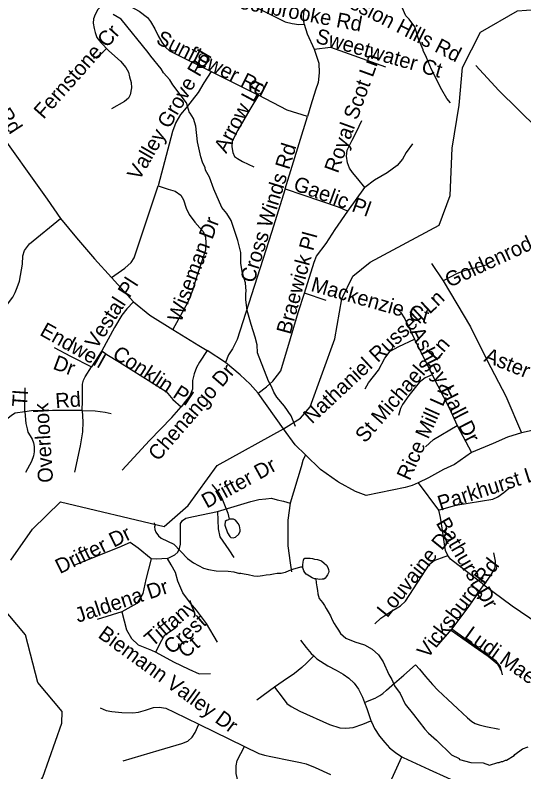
# Model space of a CAD drawing. Extents: x 1383679 to 1536984, y 460658 to 651027.
# Drawn here: x 1484485 to 1487718, y 521221 to 526036 of the extents above; entities that cross this region are included whole.
import ezdxf

# ---------------------------------------------------------------- set-up
doc = ezdxf.new("R2010")
doc.units = 0
for name, color, linetype in [('Exist Hydrographic Creek Single Shore', 7, 'Continuous'), ('Exist Hydrographic Misc Water Feature', 7, 'Continuous'), ('Exist Road Non-System Type 51', 7, 'Continuous'), ('Exist Road Non-System Type 51 Label', 7, 'Continuous')]:
    doc.layers.add(name, color=color, linetype=linetype)

msp = doc.modelspace()

# ---------------------------------------------------------------- linework, layer by layer
at = {"layer": 'Exist Hydrographic Creek Single Shore'}
for points in [[(1484458.1, 522567.3), (1484595.1, 522764.7), (1484773.1, 522938.4), (1485432.5, 522781.5), (1485583.9, 522916.7), (1485769.1, 523171.1), (1486189.4, 523403.7), (1486299.1, 523472.2), (1486359, 523543.2), (1486516.1, 523976.6), (1486562, 524231.7), (1486631, 524374.7), (1486741, 524464.5), (1487179, 524698.5), (1487249, 524887.4), (1487262.1, 525189.2), (1487308, 525463.9), (1487329, 525703.1), (1487442, 525927.4), (1487677.1, 526063.8), (1487849.5, 526076.2)], [(1484242.1, 520621.9), (1484557.2, 521016), (1484660.1, 521187.9), (1484782.1, 521530), (1484784.2, 521605.5), (1484628.1, 521789.2), (1484550.1, 522092.8), (1484395.2, 522276.4)]]:
    msp.add_lwpolyline(points, dxfattribs=at)
at = {"layer": 'Exist Hydrographic Misc Water Feature'}
for points in [[(1487252.1, 525478.8), (1487228.9, 525505.1), (1487195.9, 525559.7), (1487132.1, 525690.8), (1487099.5, 525767.4), (1487077.2, 525810.3), (1487078.3, 525815.8), (1487048, 525885.4), (1487024.9, 525960.7), (1486989.7, 526011.3), (1486968.1, 526031.7), (1486945, 526084.1)], [(1486267.6, 523417.5), (1486238.6, 523487.3), (1486195.7, 523548), (1486148.7, 523604.9), (1486129.2, 523637.2), (1486113.8, 523673.4), (1486094.5, 523705.8), (1486025.6, 523887), (1486022.5, 523939), (1486011.3, 523987.3), (1485984.7, 524067.7), (1485960.2, 524156.1), (1485951.4, 524226.3), (1485950.1, 524264.3), (1485952.4, 524280.2), (1485949.2, 524332.3), (1485929, 524393.1), (1485919.8, 524455.7), (1485918.5, 524524.8), (1485899.9, 524601.1), (1485858, 524729.9), (1485830.9, 524774.4), (1485797.6, 524811), (1485747.5, 524927.8), (1485720.9, 525004.3), (1485693.6, 525048.8), (1485691.8, 525064.8), (1485674.5, 525101.1), (1485665.1, 525133.3), (1485642.7, 525229.6), (1485632.5, 525329.8), (1485617.3, 525378.1), (1485596.7, 525412.4), (1485591.9, 525414.5), (1485574.7, 525477.6), (1485487, 525592.4), (1485467.6, 525624.7), (1485428.4, 525669.4), (1485412.8, 525693.7), (1485346.2, 525774.9), (1485330.6, 525799.2), (1485158.3, 526010.2), (1485106.8, 526039.1)], [(1485734.1, 523048.5), (1485778.4, 522995.6), (1485797.8, 522963.2), (1485836.1, 522866.6), (1485845.6, 522828)], [(1485368.8, 522804.6), (1485372.9, 522787), (1485370.7, 522779), (1485372.5, 522763), (1485378.2, 522746.9), (1485395.8, 522722.5), (1485413.5, 522708.2), (1485492.8, 522668.8), (1485579.3, 522579.2), (1485618.7, 522550.5), (1485682.1, 522517.4), (1485714, 522508.8), (1485761.5, 522500), (1485837.7, 522498.6), (1485874.8, 522493.1), (1485910, 522484)], [(1485845.6, 522828), (1485841.3, 522824.5), (1485827.3, 522820.7), (1485819.2, 522812.9), (1485816.8, 522790.9), (1485834, 522742.7), (1485849.5, 522718.4), (1485855.5, 522712.3), (1485869.4, 522710), (1485885.4, 522713.7), (1485905.8, 522733.4), (1485914.1, 522753.2), (1485914.2, 522761.2), (1485910.6, 522785.3), (1485903, 522801.4), (1485885.3, 522821.7), (1485871.5, 522828), (1485845.6, 522828)], [(1486314, 522523.2), (1486314.3, 522537.8), (1486314.6, 522554.3), (1486316.7, 522567.9), (1486320.7, 522577.5), (1486325.7, 522581.3), (1486342.3, 522581), (1486359.7, 522580.6), (1486374.3, 522578.4), (1486387.8, 522575.2), (1486407.2, 522572), (1486431.4, 522563.8), (1486449.5, 522547.9), (1486462.8, 522535), (1486471.4, 522520.3), (1486476, 522507.6), (1486477.7, 522495.8), (1486475.7, 522487.2), (1486470.5, 522474.6), (1486461.6, 522462.1), (1486454.6, 522452.6), (1486446.7, 522447.8), (1486436.1, 522446.1), (1486420.5, 522444.5), (1486407.9, 522446.6), (1486395.4, 522448)], [(1486314, 522523.2), (1486297.5, 522522.5), (1486277, 522517.1), (1486253.5, 522510.7), (1486223.2, 522500.6), (1486200.7, 522489.3), (1486175.4, 522484), (1486151, 522482.5), (1486127.6, 522479.1), (1486105.1, 522474.6), (1486079.9, 522472.1), (1486057.5, 522468.7), (1486026.3, 522464.4), (1486001.1, 522466.8), (1485965.3, 522474.3), (1485940.1, 522479.6), (1485919.8, 522482.9), (1485910, 522484)], [(1486395.4, 522448), (1486386.6, 522449), (1486372.1, 522455.1), (1486354.8, 522466.1), (1486334.6, 522479.1), (1486326.1, 522489), (1486320.4, 522500.7), (1486316.6, 522506.6), (1486314, 522519.3), (1486314, 522523.2)], [(1486395.4, 522448), (1486398.8, 522423.5), (1486402.1, 522398.1), (1486405.6, 522374.7), (1486408.2, 522354.3), (1486412.8, 522338.7), (1486416.4, 522324), (1486427.8, 522310.2), (1486438.2, 522298.4), (1486451.6, 522278.7), (1486461.9, 522261), (1486474.1, 522239.4), (1486488.3, 522212.9), (1486500.5, 522187.4), (1486512.7, 522163.8), (1486523, 522147.1), (1486540.1, 522122.5), (1486553.4, 522101.9)], [(1486553.4, 522101.9), (1486586.3, 522072.5), (1486644.7, 522047.1), (1486706.1, 522028.7), (1486754.4, 522002), (1486794.3, 521965.5), (1486823.5, 521921), (1486860.1, 521840.4), (1486879.6, 521808), (1486894.9, 521767.7), (1486932, 521719.1), (1486962.9, 521650.6), (1487017.7, 521585.6), (1487088.2, 521492.4), (1487111.6, 521467.9), (1487162.9, 521423), (1487257.2, 521329.3), (1487305.9, 521304.8), (1487308.8, 521300.4), (1487380.8, 521279.9), (1487460.3, 521277.7), (1487500, 521263), (1487552.3, 521280), (1487560.3, 521279.9), (1487576.5, 521287.6), (1487584.5, 521287.5), (1487600.6, 521295.1), (1487608.6, 521295), (1487657.1, 521324.2), (1487661.2, 521332.1), (1487709.8, 521367.2), (1487746, 521380.6)]]:
    msp.add_lwpolyline(points, dxfattribs=at)
at = {"layer": 'Exist Road Non-System Type 51'}
for p, q in [((1485731.5, 525676.3), (1486031.9, 525527.8)), ((1486201.3, 524930.6), (1486341.9, 525390.2)), ((1486598.9, 524788.6), (1486708.4, 524939.5)), ((1487130.4, 524456.5), (1487205.5, 524344.9)), ((1485097.4, 524365.9), (1485236.8, 524211.5)), ((1486461.8, 524220.5), (1486323.5, 524266.3)), ((1487022.5, 523974.3), (1487134.4, 523748)), ((1485035.1, 523900.7), (1484970.6, 523797.8)), ((1485822.2, 523824.6), (1485705.8, 523902.9)), ((1484546.5, 523511.5), (1484547.7, 523663.6)), ((1487294.9, 523423.9), (1487385.2, 523253.3)), ((1487046.5, 523059.5), (1487175.9, 522885.9)), ((1487161.9, 522016.4), (1487259.8, 522127.7)), ((1486134, 521759.2), (1486020.4, 521676)), ((1485652.4, 521524.2), (1485942, 521383.1)), ((1486820.6, 521051.1), (1486942.1, 521317.2))]:
    msp.add_line(p, q, dxfattribs=at)
for points in [[(1486321.2, 525978.4), (1486316.6, 526024.3), (1486322.3, 526064.5), (1486344.2, 526120.4), (1486390.3, 526209.9), (1486431.8, 526286), (1486452.6, 526330.7)], [(1485867.1, 526167.4), (1486036.5, 526075.7), (1486201.3, 525993), (1486245.1, 525981.8), (1486287.8, 525977.3), (1486321.2, 525978.4)], [(1485068.6, 526113.7), (1485037.4, 526098.1), (1485009.8, 526072.4), (1484993.6, 526041), (1484983.3, 526012), (1484981, 525985.1), (1484986.7, 525951.6), (1484992.5, 525924.7), (1485004, 525893.4), (1485029.4, 525862.1), (1485080.1, 525809.6), (1485155, 525742.5), (1485187.2, 525703.3), (1485204.5, 525673.1), (1485211.4, 525644.1), (1485223, 525607.2), (1485224.1, 525573.6), (1485214.9, 525528.9), (1485204.5, 525508.7), (1485179.2, 525487.5), (1485096.2, 525439.4)], [(1485068.6, 526113.7), (1485123.9, 526117.1), (1485155, 526116), (1485189.6, 526105.9), (1485272.5, 526062.3), (1485325.5, 526022), (1485345.1, 525995.2), (1485371.6, 525948.2), (1485393.5, 525903.5), (1485416.6, 525863.2), (1485439.6, 525831.9), (1485466.1, 525809.6), (1485731.5, 525676.3)], [(1483929.3, 525981), (1483969, 525920.3), (1484137.4, 525670.9), (1484353.1, 525331.5), (1484688.3, 524864.6), (1484772.4, 524741.6)], [(1486321.2, 525978.4), (1486339.9, 525918), (1486386.3, 525819.2)], [(1484983.8, 525762.8), (1485010.4, 525775.3), (1485041.6, 525799.7), (1485062.8, 525820.8)], [(1486386.3, 525819.2), (1486414.5, 525730.2), (1486418, 525669.8), (1486411.1, 525607.2), (1486393.8, 525559.1), (1486363.8, 525464), (1486341.9, 525390.2)], [(1486386.3, 525819.2), (1486488.6, 525831.3), (1486838.6, 525707.8)], [(1487413.9, 525715.5), (1487559.3, 525555.8), (1487805.3, 525314), (1488037, 525024), (1488160.4, 524840.6), (1488307.8, 524682.9), (1488397.2, 524571.3), (1488452.3, 524379), (1488579.3, 524030.1), (1488623.3, 523901.5), (1488640.8, 523831.7), (1488640.8, 523786.7), (1488616.9, 523707.6), (1488571.3, 523599.1), (1488487.7, 523374.6), (1488485, 523342.6)], [(1485731.5, 525676.3), (1485683.9, 525606), (1485648.2, 525544.5), (1485571, 525447.2), (1485536.4, 525404.7), (1485506.5, 525353.3), (1485484.6, 525296.3), (1485393.5, 524949.6)], [(1486031.9, 525527.8), (1485975.5, 525434.9), (1485900.6, 525304.1), (1485863.7, 525234.8), (1485861.4, 525197.9), (1485868.3, 525161), (1485879.8, 525137.5), (1485898.3, 525122.9), (1485930.5, 525103.9), (1486000.8, 525070.4)], [(1486341.9, 525390.2), (1486213.6, 525431.9), (1486031.9, 525527.8)], [(1486708.4, 524939.5), (1486663.4, 524994.3), (1486628.9, 525034.6), (1486609.3, 525061.4), (1486597.7, 525096.1), (1486590.8, 525138.6), (1486595.4, 525177.7), (1486627.7, 525240.4), (1486654.2, 525292.9), (1486687.6, 525364.5)], [(1487010.3, 525218), (1486971.1, 525161), (1486945.8, 525118.5), (1486913.5, 525079.3), (1486850.1, 525033.5), (1486769.5, 524985.4), (1486708.4, 524939.5)], [(1485097.4, 524365.9), (1485182.6, 524425.1), (1485221.8, 524460.9), (1485240.3, 524492.2), (1485393.5, 524949.6)], [(1485393.5, 524949.6), (1485456.9, 524929.5), (1485500.7, 524916.1), (1485537.6, 524890.3), (1485554.9, 524861.3), (1485571, 524808.7), (1485591.7, 524767.3), (1485626.3, 524718.1), (1485658.6, 524682.3), (1485679.3, 524658.9), (1485695.4, 524623.1), (1485697.7, 524587.3), (1485694.3, 524541.4), (1485636.7, 524368.1), (1485612.5, 524284.2), (1485582.5, 524210.4), (1485486.9, 524034.9)], [(1486201.3, 524930.6), (1486113.8, 524653.3), (1485896, 523972.2), (1485866, 523913), (1485841.1, 523873.7), (1485822.2, 523824.6)], [(1486201.3, 524930.6), (1486537.8, 524816.5), (1486563.2, 524806.5), (1486598.9, 524788.6)], [(1486323.5, 524266.3), (1486385.7, 524464.3), (1486400.7, 524502.3), (1486461.8, 524583.9), (1486518.2, 524671.2), (1486598.9, 524788.6)], [(1484387.5, 524135.5), (1484469.3, 524241.7), (1484485.5, 524271.9), (1484498.1, 524302.1), (1484512, 524342.4), (1484530.4, 524452), (1484532.7, 524504.5), (1484544.2, 524538.1), (1484576.5, 524581.7), (1484772.4, 524741.6)], [(1484772.4, 524741.6), (1484875, 524619.7), (1484989, 524484.4), (1485097.4, 524365.9)], [(1487486.6, 524447.2), (1487339.7, 524408.5), (1487293.3, 524391.4), (1487205.5, 524344.9)], [(1487205.5, 524344.9), (1487378.8, 524051.9), (1487484.2, 523837.9), (1487603.2, 523611.7), (1487703.4, 523377.8)], [(1486028.5, 523630), (1486081.5, 523670.3), (1486123, 523706.1), (1486152.9, 523745.2), (1486172.5, 523773.2), (1486235.9, 523978.9), (1486284.3, 524143.3), (1486323.5, 524266.3)], [(1485236.8, 524211.5), (1485195.3, 524167.9), (1485161.9, 524126.6), (1485117, 524048.3), (1485035.1, 523900.7)], [(1485236.8, 524211.5), (1485341.7, 524127.7), (1485486.9, 524034.9)], [(1486893.1, 524174.3), (1486913.9, 524165), (1486934.7, 524146.4), (1486961.8, 524103), (1487022.5, 523974.3)], [(1485486.9, 524034.9), (1485651.7, 523934.2), (1485705.8, 523902.9)], [(1486710.2, 523658), (1486731, 523695.2), (1486794.9, 523775.9), (1486834, 523853.4), (1486867.6, 523896.8), (1486923.5, 523927.8), (1487022.5, 523974.3)], [(1484733.2, 523920.8), (1484836.5, 523866.7), (1484970.6, 523797.8)], [(1485035.1, 523900.7), (1485067.4, 523877.2), (1485147.8, 523827.4), (1485444.8, 523640.3), (1485486.9, 523590.9), (1485539.9, 523543.9)], [(1485705.8, 523902.9), (1485656.3, 523826.9), (1485636.7, 523793.3), (1485621.7, 523754.2), (1485612.5, 523710.6), (1485611.3, 523655.8), (1485594, 523613.3), (1485567.5, 523578.6), (1485539.9, 523543.9)], [(1486028.5, 523630), (1485977.8, 523687.1), (1485914.4, 523747.5), (1485822.2, 523824.6)], [(1484910.7, 523520.4), (1484911.8, 523582), (1484911.8, 523687.1), (1484918.7, 523712.8), (1484929.1, 523735.2), (1484970.6, 523797.8)], [(1487134.4, 523748), (1487091.2, 523727.8), (1487052.9, 523698.3), (1486987.4, 523616.2), (1486947.5, 523558.8), (1486933.1, 523532.4), (1486920.3, 523489)], [(1487134.4, 523748), (1487243.8, 523537.1), (1487294.9, 523423.9)], [(1486330.4, 523237.5), (1486265.4, 523302.3), (1486189.4, 523403.7), (1486028.5, 523630)], [(1485164.2, 523141.4), (1485339.4, 523330.3), (1485481.1, 523474.6), (1485539.9, 523543.9)], [(1484546.5, 523511.5), (1484484.3, 523502.6), (1484462.4, 523489.1), (1484426.7, 523460.1), (1484401.3, 523432.1), (1484338, 523338.2), (1484290.7, 523265.5), (1484280.3, 523242), (1484275.7, 523220.7), (1484273.4, 523200.6), (1484271.1, 523162.6), (1484280.3, 523077.6)], [(1484910.7, 523520.4), (1484721.7, 523519.3), (1484589.2, 523518.2), (1484546.5, 523511.5)], [(1484546.5, 523511.5), (1484552.3, 523436.6), (1484560.4, 523403), (1484565, 523382.9), (1484581.1, 523359.4), (1484593.8, 523338.2), (1484601.8, 523314.7), (1484606.5, 523290.1), (1484606.5, 523256.5), (1484601.8, 523230.8), (1484588, 523196.1), (1484550, 523125.7)], [(1484910.7, 523520.4), (1484915.3, 523447.8), (1484913, 523384), (1484898, 523294.6), (1484862.3, 523127.9)], [(1484910.7, 523520.4), (1484993.6, 523517.1), (1485057, 523510.4), (1485095.1, 523500.3)], [(1487827.8, 523405.7), (1487703.4, 523377.8), (1487615.2, 523351), (1487524.1, 523310.9), (1487385.2, 523253.3), (1487277.7, 523177), (1487207.9, 523144.8), (1487112, 523092.1), (1487046.5, 523059.5), (1487008.2, 523042.5), (1486963.4, 523030.1), (1486716.1, 522978.4), (1486648.6, 523005.6), (1486539.2, 523064.5)], [(1487092, 523289), (1487143.2, 523335.5), (1487294.9, 523423.9)], [(1486330.4, 523237.5), (1486314.3, 523201.7), (1486302.7, 523162.6), (1486233.6, 522930)], [(1486539.2, 523064.5), (1486533.6, 523067.6), (1486424.9, 523145.4), (1486330.4, 523237.5)], [(1487175.9, 522885.9), (1487286.1, 522916.9), (1487520.2, 522955.6), (1487553.7, 522971.1), (1487590.5, 522999.1), (1487630.4, 523031.6)], [(1485770.3, 522877.4), (1485982.4, 522940.1), (1486033.1, 522954.6), (1486078, 522958), (1486113.8, 522961.3), (1486150.6, 522952.4), (1486189.8, 522943.4), (1486233.6, 522930)], [(1486233.6, 522930), (1486218.6, 522821.5), (1486218.6, 522659.4), (1486232.6, 522550.4), (1486242, 522493)], [(1485453.4, 522577.7), (1485499.5, 522601.2), (1485519.1, 522619.1), (1485529.5, 522641.5), (1485535.3, 522669.4), (1485535.3, 522800.3), (1485547.9, 522819.3), (1485569.8, 522836.1), (1485618.2, 522846.1), (1485770.3, 522877.4)], [(1485770.3, 522877.4), (1485774.2, 522766.3), (1485786.5, 522716.4), (1485843.9, 522633), (1485875.1, 522584.6)], [(1487175.9, 522885.9), (1487185.5, 522839.4), (1487201.5, 522743.2), (1487211.9, 522668.8), (1487218.2, 522630), (1487235.8, 522597.5)], [(1485349.1, 522576.5), (1485266, 522643.8), (1485214.8, 522680.9), (1485144, 522649.1), (1484862.9, 522535.8)], [(1487525, 522614.5), (1487536.1, 522561.8), (1487534.6, 522520), (1487504.2, 522468.8), (1487464.3, 522409.9)], [(1485349.1, 522576.5), (1485315.5, 522445.6), (1485296.1, 522355.3), (1485257.2, 522291.6), (1485163.5, 522238.5)], [(1485453.4, 522577.7), (1485381, 522574.7), (1485349.1, 522576.5)], [(1485769.9, 522046.1), (1485701.2, 522165.1), (1485637.8, 522250.1), (1485598.6, 522294.8), (1485551.4, 522360.8), (1485519.1, 522434.6), (1485503, 522488.3), (1485476.5, 522538.6), (1485453.4, 522577.7)], [(1486770.1, 522163.3), (1486810.1, 522199), (1486866, 522236.2), (1486934.7, 522276.5), (1486965, 522306), (1487117.6, 522543.2), (1487148, 522566.5), (1487194.3, 522582), (1487235.8, 522597.5)], [(1487464.3, 522409.9), (1487251.8, 522574.2), (1487235.8, 522597.5)], [(1487259.8, 522127.7), (1487370.8, 522275), (1487464.3, 522409.9)], [(1487464.3, 522409.9), (1487644, 522276.5), (1487809.3, 522164.9), (1487943.5, 522062.6)], [(1485163.5, 522238.5), (1485006.1, 522190.7)], [(1485163.5, 522238.5), (1485191.8, 522125.3), (1485223.6, 522070.4), (1485266, 522029.7), (1485350.9, 521994.3), (1485379.2, 521981.9)], [(1485379.2, 521981.9), (1485407.5, 522043.9), (1485435.8, 522091.7), (1485490.6, 522128.8), (1485517.1, 522150)], [(1487583.3, 521837.7), (1487570.5, 521892), (1487541.7, 521926.1), (1487259.8, 522127.7)], [(1487572.4, 521865.1), (1487564.6, 521884.2), (1487555, 521901.2), (1487540.2, 521915), (1487490.4, 521955.2), (1487401.9, 522016.6), (1487257.2, 522118.7)], [(1486297.9, 522059.7), (1486334, 522012.9), (1486366, 521973.6), (1486382.4, 521958.3)], [(1485379.2, 521981.9), (1485490.6, 521921.8), (1485589.6, 521874), (1485655, 521843.9), (1485725.8, 521845.7)], [(1486382.4, 521958.3), (1486336.1, 521911.4), (1486306.4, 521884.6), (1486260.1, 521847.3), (1486187.2, 521798.2), (1486134, 521759.2)], [(1486382.4, 521958.3), (1486402.9, 521939.2), (1486471.8, 521894.8), (1486525.9, 521867.8), (1486570.1, 521843.2), (1486605.9, 521816.2), (1486639, 521784.2), (1486666.1, 521746), (1486693.1, 521696.8), (1486705.6, 521663)], [(1486705.6, 521663), (1486734.6, 521674.2), (1486772.6, 521690.4), (1486801.9, 521706.2), (1486821.6, 521719.8), (1486846.1, 521740.2), (1486896.8, 521785.3), (1486955.2, 521836.8), (1487030.2, 521902.8)], [(1487030.2, 521902.8), (1487055.8, 521873.2), (1487092.9, 521828.1), (1487137.2, 521775.9), (1487170.4, 521741.1), (1487234.5, 521680.9), (1487297, 521623.2), (1487359.5, 521565.5), (1487387.1, 521541.8), (1487409.4, 521528.2), (1487434.6, 521519.6), (1487477.4, 521509.3), (1487562.9, 521491.9)], [(1486134, 521759.2), (1486181.2, 521696.9), (1486212.5, 521656.7), (1486239.4, 521635.8), (1486294.5, 521607.5), (1486482.1, 521521.1), (1486547.6, 521500.2), (1486586.4, 521498.8), (1486632.6, 521503.2), (1486693.6, 521524.1), (1486746.5, 521545.5)], [(1486705.6, 521663), (1486720.1, 521623.1), (1486743.6, 521552.9), (1486746.5, 521545.5)], [(1485024.2, 521628), (1485062.6, 521610.4), (1485099.4, 521604.1), (1485163.2, 521597.7), (1485233.6, 521596.1), (1485268, 521601.2), (1485313.5, 521613.7), (1485363, 521629.6), (1485399.9, 521632.8), (1485442.9, 521626.4), (1485495.6, 521600.8), (1485652.4, 521524.2)], [(1485171.2, 521290.8), (1485399.9, 521357.9), (1485543.6, 521401.1), (1485582, 521417.1), (1485609.1, 521441), (1485629.9, 521471.4), (1485652.4, 521524.2)], [(1486746.5, 521545.5), (1486751, 521534.2), (1486769.4, 521497.6), (1486801.4, 521447.2), (1486834.6, 521406.6), (1486864.1, 521374.6), (1486902.2, 521343.8), (1486942.1, 521317.2)], [(1485924, 521107), (1485903.2, 521154.9), (1485890.4, 521210.9), (1485888.9, 521258.8), (1485896.9, 521292.4), (1485942, 521383.1)], [(1485942, 521383.1), (1486034.2, 521337.2), (1486069.4, 521326), (1486109.4, 521318), (1486234.1, 521294), (1486298, 521281.2), (1486334.8, 521271.6), (1486390.6, 521249.2), (1486488.1, 521202.9)], [(1486942.1, 521317.2), (1486950.1, 521311.9), (1487005.5, 521286.1), (1487115.9, 521235.4), (1487340.1, 521134.8), (1487372, 521126.2), (1487396.6, 521129.8)]]:
    msp.add_lwpolyline(points, dxfattribs=at)

# ---------------------------------------------------------------- texts
at = {"layer": 'Exist Road Non-System Type 51 Label'}
for s, rotation, p in [('Mission Hills Rd', 332.9387, (1486484.3, 526144.8)), ('Beechbrooke Rd', 349.2444, (1485750.4, 526107.5)), ('Fernstone Cr', 48.3359, (1484664.6, 525369.9)), ('Sunflower Rd', 333.2517, (1485374.1, 525859.1)), ('Sweetwater Ct', 344.1666, (1486388, 525861.9)), ('Idlewild Rd', 303.2752, (1484115.4, 525790.6)), ('Valley Grove Rd', 59.8976, (1485273.1, 524978)), ('Royal Scot Ln', 70.0862, (1486535.8, 525025.2)), ('Arrow Ln', 61.8767, (1485826.5, 525151.5)), ('Cross Winds Rd', 72.8516, (1486003.1, 524326.5)), ('Gaelic Pl', 340.0344, (1486246.3, 524925.3)), ('Wiseman Dr', 69.3628, (1485538.6, 524075.2)), ('Goldenrod Ln', 24.8641, (1487244.5, 524300.7)), ('Braewick Pl', 74.907, (1486234.9, 523999.6)), ('Vestal Pl', 57.3812, (1485001.4, 523904.7)), ('Mackenzie Ct', 344.1675, (1486358.7, 524281.6)), ('Nathaniel Russell Ln', 43.0804, (1486371.1, 523430.3)), ('Endwell', 330.732, (1484635.2, 524003.1)), ('Ashley Hall Dr', 297.2839, (1486990.8, 524021.3)), ('St Michaels Ln', 49.0946, (1486708.5, 523308.4)), ('Conklin Pl', 326.8424, (1485095.9, 523859.8)), ('Aster Dr', 338.1277, (1487459.3, 523834.7)), ('Dr', 339.4438, (1484718.7, 523786.8)), ('Chenango Dr', 49.1601, (1485392.7, 523192.7)), ('Rice Mill Ln', 65.9857, (1486992.5, 523068.9)), ('Tl', 85.9144, (1484559.2, 523540.5)), ('Rd', 4.0858, (1484743.2, 523534.6)), ('Overlook', 93.4747, (1484726.2, 523063.3)), ('Drifter Dr', 28.7956, (1485703, 522895)), ('Parkhurst Ln', 17.6505, (1487187.6, 522881.7)), ('Bathurst Dr', 300.033, (1487156.8, 522804.5)), ('Drifter Dr', 26.2746, (1484769.1, 522478.1)), ('Louvaine Dr', 50.9683, (1486849.1, 522196.5)), ('Vicksburg Rd', 52.3865, (1487106, 521936.8)), ('Jaldena Dr', 18.1912, (1484883.3, 522168.6)), ('Tiffany', 40.6583, (1485356.7, 522011.6)), ('Crest', 40.6583, (1485478.7, 521963.8)), ('Biemann Valley Dr', 324.0193, (1485005.2, 522080.4)), ('Ludi Mae Ct', 324.4621, (1487332.8, 522076.9)), ('Ct', 40.6583, (1485568.9, 521939.1))]:
    msp.add_text(s, height=95, rotation=rotation, dxfattribs=at).set_placement(p)

doc.saveas('drawing.dxf')
